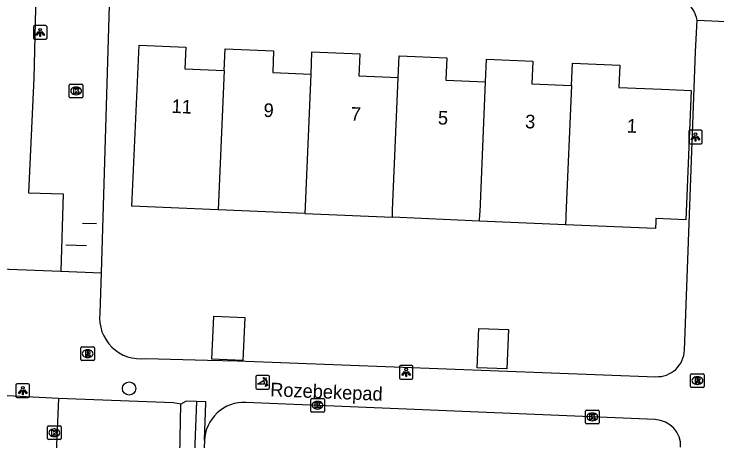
# Model space of a CAD drawing. Extents: x 160732 to 162105, y 387428 to 388479.
# Drawn here: x 161104.8 to 161156.4, y 387585.9 to 387617.3 of the extents above; entities that cross this region are included whole.
import ezdxf

# ---------------------------------------------------------------- set-up
doc = ezdxf.new("R2010")
doc.units = 0
for name, color, linetype in [('IMGEO_Boom', 7, 'Continuous'), ('IMGEO_Hek', 7, 'Continuous'), ('IMGEO_Kolk', 7, 'Continuous'), ('IMGEO_Lichtpunt', 7, 'Continuous'), ('IMGEO_Openbare_ruimte_label', 7, 'Continuous'), ('IMGEO_Pand', 7, 'Continuous'), ('IMGEO_Pand_nummerreeks', 7, 'Continuous'), ('IMGEO_Poller', 7, 'Continuous'), ('IMGEO_Rijbaan_lokaal_open', 7, 'Continuous'), ('IMGEO_Rioolput', 7, 'Continuous'), ('IMGEO_Voetpad_open', 7, 'Continuous')]:
    doc.layers.add(name, color=color, linetype=linetype)

msp = doc.modelspace()

# ---------------------------------------------------------------- linework, layer by layer
at = {"layer": 'IMGEO_Boom'}
msp.add_circle((161113.251, 387589.8), 0.489, dxfattribs=at)
at = {"layer": 'IMGEO_Hek'}
for points in [[(161109.844, 387601.939), (161110.867, 387601.913)], [(161108.609, 387600.337), (161110.116, 387600.287)]]:
    msp.add_lwpolyline(points, dxfattribs=at)
at = {"layer": 'IMGEO_Kolk'}
for p, q in [((161108.866, 387611.222), (161108.866, 387612.074)), ((161108.941, 387612.148), (161109.793, 387612.148)), ((161109.354, 387611.928), (161109.379, 387611.928)), ((161109.867, 387612.074), (161109.867, 387611.222)), ((161109.377, 387611.368), (161109.352, 387611.368)), ((161109.793, 387611.148), (161108.941, 387611.148)), ((161126.574, 387588.143), (161126.574, 387588.995)), ((161126.649, 387589.069), (161127.501, 387589.069)), ((161127.062, 387588.849), (161127.087, 387588.849)), ((161127.575, 387588.995), (161127.575, 387588.143)), ((161127.085, 387588.289), (161127.06, 387588.289)), ((161146.732, 387587.289), (161146.732, 387588.141)), ((161146.807, 387588.215), (161147.659, 387588.215)), ((161147.733, 387588.141), (161147.733, 387587.289)), ((161127.501, 387588.069), (161126.649, 387588.069)), ((161147.22, 387587.995), (161147.245, 387587.995)), ((161147.659, 387587.215), (161146.807, 387587.215)), ((161147.243, 387587.435), (161147.218, 387587.435)), ((161107.267, 387586.123), (161107.267, 387586.975)), ((161107.342, 387587.049), (161108.194, 387587.049)), ((161107.755, 387586.829), (161107.78, 387586.829)), ((161108.268, 387586.975), (161108.268, 387586.123)), ((161107.778, 387586.269), (161107.753, 387586.269)), ((161108.194, 387586.049), (161107.342, 387586.049))]:
    msp.add_line(p, q, dxfattribs=at)
for points in [[(161108.866, 387611.222), (161108.866, 387612.074)], [(161108.941, 387612.148), (161109.793, 387612.148)], [(161109.187, 387611.848), (161109.31, 387611.848), (161109.31, 387611.697), (161109.44, 387611.848), (161109.604, 387611.848), (161109.458, 387611.697), (161109.611, 387611.448), (161109.459, 387611.448), (161109.374, 387611.612), (161109.31, 387611.545), (161109.31, 387611.448), (161109.187, 387611.448), (161109.187, 387611.848)], [(161109.867, 387612.074), (161109.867, 387611.222)], [(161109.793, 387611.148), (161108.941, 387611.148)], [(161126.574, 387588.143), (161126.574, 387588.995)], [(161126.649, 387589.069), (161127.501, 387589.069)], [(161126.895, 387588.769), (161127.018, 387588.769), (161127.018, 387588.618), (161127.148, 387588.769), (161127.312, 387588.769), (161127.166, 387588.618), (161127.319, 387588.369), (161127.167, 387588.369), (161127.082, 387588.533), (161127.018, 387588.466), (161127.018, 387588.369), (161126.895, 387588.369), (161126.895, 387588.769)], [(161127.575, 387588.995), (161127.575, 387588.143)], [(161146.732, 387587.289), (161146.732, 387588.141)], [(161146.807, 387588.215), (161147.659, 387588.215)], [(161147.733, 387588.141), (161147.733, 387587.289)], [(161127.501, 387588.069), (161126.649, 387588.069)], [(161147.053, 387587.915), (161147.176, 387587.915), (161147.176, 387587.764), (161147.306, 387587.915), (161147.47, 387587.915), (161147.324, 387587.764), (161147.477, 387587.515), (161147.325, 387587.515), (161147.24, 387587.679), (161147.176, 387587.612), (161147.176, 387587.515), (161147.053, 387587.515), (161147.053, 387587.915)], [(161147.659, 387587.215), (161146.807, 387587.215)], [(161107.267, 387586.123), (161107.267, 387586.975)], [(161107.342, 387587.049), (161108.194, 387587.049)], [(161107.588, 387586.749), (161107.711, 387586.749), (161107.711, 387586.598), (161107.841, 387586.749), (161108.005, 387586.749), (161107.859, 387586.598), (161108.012, 387586.349), (161107.86, 387586.349), (161107.775, 387586.513), (161107.711, 387586.446), (161107.711, 387586.349), (161107.588, 387586.349), (161107.588, 387586.749)], [(161108.268, 387586.975), (161108.268, 387586.123)], [(161108.194, 387586.049), (161107.342, 387586.049)]]:
    msp.add_lwpolyline(points, dxfattribs=at)
for centre, start, end in [((161108.943, 387612.072), 91.552, 178.448), ((161108.943, 387612.072), 91.552, 178.448), ((161109.791, 387612.072), 1.552, 88.448), ((161109.791, 387612.072), 1.552, 88.448), ((161108.943, 387611.224), 181.552, 268.448), ((161108.943, 387611.224), 181.552, 268.448), ((161109.791, 387611.224), 271.552, 358.448), ((161109.791, 387611.224), 271.552, 358.448), ((161126.651, 387588.993), 91.552, 178.448), ((161126.651, 387588.993), 91.552, 178.448), ((161127.499, 387588.993), 1.552, 88.448), ((161127.499, 387588.993), 1.552, 88.448), ((161126.651, 387588.145), 181.552, 268.448), ((161126.651, 387588.145), 181.552, 268.448), ((161127.499, 387588.145), 271.552, 358.448), ((161127.499, 387588.145), 271.552, 358.448), ((161146.809, 387588.139), 91.552, 178.448), ((161146.809, 387588.139), 91.552, 178.448), ((161147.657, 387588.139), 1.552, 88.448), ((161147.657, 387588.139), 1.552, 88.448), ((161146.809, 387587.291), 181.552, 268.448), ((161146.809, 387587.291), 181.552, 268.448), ((161147.657, 387587.291), 271.552, 358.448), ((161147.657, 387587.291), 271.552, 358.448), ((161107.344, 387586.973), 91.552, 178.448), ((161107.344, 387586.973), 91.552, 178.448), ((161108.192, 387586.973), 1.552, 88.448), ((161108.192, 387586.973), 1.552, 88.448), ((161107.344, 387586.125), 181.552, 268.448), ((161107.344, 387586.125), 181.552, 268.448), ((161108.192, 387586.125), 271.552, 358.448), ((161108.192, 387586.125), 271.552, 358.448)]:
    msp.add_arc(centre, 0.0765, start, end, dxfattribs=at)
for centre, major_axis, ratio, start_param, end_param in [((161109.353, 387611.648), (-0.387, 0.002), 0.722429, 4.712389, 7.853982), ((161109.378, 387611.648), (-0.39, 0.002), 0.717154, 1.570796, 4.712389), ((161127.061, 387588.569), (-0.387, 0.002), 0.722429, 4.712389, 7.853982), ((161127.086, 387588.569), (-0.39, 0.002), 0.717154, 1.570796, 4.712389), ((161147.219, 387587.715), (-0.387, 0.002), 0.722429, 4.712389, 7.853982), ((161147.244, 387587.715), (-0.39, 0.002), 0.717154, 1.570796, 4.712389), ((161107.754, 387586.549), (-0.387, 0.002), 0.722429, 4.712389, 7.853982), ((161107.779, 387586.549), (-0.39, 0.002), 0.717154, 1.570796, 4.712389)]:
    msp.add_ellipse(centre, major_axis=major_axis, ratio=ratio, start_param=start_param, end_param=end_param, dxfattribs=at)
at = {"layer": 'IMGEO_Lichtpunt'}
for p, q in [((161106.233, 387616.344), (161106.233, 387615.537)), ((161106.233, 387616.344), (161106.233, 387615.537)), ((161107.135, 387616.439), (161106.327, 387616.439)), ((161107.135, 387616.439), (161106.327, 387616.439)), ((161107.229, 387615.537), (161107.229, 387616.344)), ((161107.229, 387615.537), (161107.229, 387616.344)), ((161106.327, 387615.443), (161107.135, 387615.443)), ((161106.327, 387615.443), (161107.135, 387615.443)), ((161155.211, 387608.765), (161154.403, 387608.765)), ((161155.211, 387608.765), (161154.403, 387608.765)), ((161154.309, 387608.67), (161154.309, 387607.863)), ((161154.309, 387608.67), (161154.309, 387607.863)), ((161155.305, 387607.863), (161155.305, 387608.67)), ((161155.305, 387607.863), (161155.305, 387608.67)), ((161154.403, 387607.769), (161155.211, 387607.769)), ((161154.403, 387607.769), (161155.211, 387607.769)), ((161133.082, 387591.39), (161133.082, 387590.583)), ((161133.082, 387591.39), (161133.082, 387590.583)), ((161133.984, 387591.485), (161133.176, 387591.485)), ((161133.984, 387591.485), (161133.176, 387591.485)), ((161134.078, 387590.583), (161134.078, 387591.39)), ((161134.078, 387590.583), (161134.078, 387591.39)), ((161133.176, 387590.489), (161133.984, 387590.489)), ((161133.176, 387590.489), (161133.984, 387590.489)), ((161104.951, 387590.045), (161104.951, 387589.238)), ((161104.951, 387590.045), (161104.951, 387589.238)), ((161105.853, 387590.14), (161105.045, 387590.14)), ((161105.853, 387590.14), (161105.045, 387590.14)), ((161105.947, 387589.238), (161105.947, 387590.045)), ((161105.947, 387589.238), (161105.947, 387590.045)), ((161105.045, 387589.144), (161105.853, 387589.144)), ((161105.045, 387589.144), (161105.853, 387589.144))]:
    msp.add_line(p, q, dxfattribs=at)
for points in [[(161106.607, 387616.008), (161106.646, 387615.98), (161106.458, 387615.718), (161106.42, 387615.745), (161106.607, 387616.008)], [(161106.819, 387615.98), (161106.857, 387616.007), (161107.044, 387615.745), (161107.005, 387615.717), (161106.819, 387615.98)], [(161106.709, 387615.96), (161106.756, 387615.96), (161106.756, 387615.638), (161106.709, 387615.638), (161106.709, 387615.96)], [(161154.683, 387608.334), (161154.722, 387608.306), (161154.534, 387608.044), (161154.496, 387608.071), (161154.683, 387608.334)], [(161154.785, 387608.286), (161154.832, 387608.286), (161154.832, 387607.964), (161154.785, 387607.964), (161154.785, 387608.286)], [(161154.895, 387608.306), (161154.933, 387608.333), (161155.12, 387608.071), (161155.081, 387608.043), (161154.895, 387608.306)], [(161133.456, 387591.054), (161133.495, 387591.026), (161133.307, 387590.764), (161133.269, 387590.791), (161133.456, 387591.054)], [(161133.558, 387591.006), (161133.605, 387591.006), (161133.605, 387590.684), (161133.558, 387590.684), (161133.558, 387591.006)], [(161133.668, 387591.026), (161133.706, 387591.053), (161133.893, 387590.791), (161133.854, 387590.763), (161133.668, 387591.026)], [(161105.325, 387589.709), (161105.364, 387589.681), (161105.176, 387589.419), (161105.138, 387589.446), (161105.325, 387589.709)], [(161105.537, 387589.681), (161105.575, 387589.708), (161105.762, 387589.446), (161105.723, 387589.418), (161105.537, 387589.681)], [(161105.427, 387589.661), (161105.474, 387589.661), (161105.474, 387589.339), (161105.427, 387589.339), (161105.427, 387589.661)]]:
    msp.add_lwpolyline(points, dxfattribs=at)
for centre in [(161106.732, 387616.142), (161154.808, 387608.468), (161133.581, 387591.188), (161105.45, 387589.843)]:
    msp.add_circle(centre, 0.0994, dxfattribs=at)
for centre, start, end in [((161106.327, 387616.344), 90, 180), ((161106.327, 387616.344), 90, 180), ((161107.135, 387616.344), 0, 90), ((161107.135, 387616.344), 0, 90), ((161106.327, 387615.537), 180, 270), ((161106.327, 387615.537), 180, 270), ((161107.135, 387615.537), 270, 0), ((161107.135, 387615.537), 270, 360), ((161154.403, 387608.67), 90, 180), ((161154.403, 387608.67), 90, 180), ((161155.211, 387608.67), 0, 90), ((161155.211, 387608.67), 0, 90), ((161154.403, 387607.863), 180, 270), ((161154.403, 387607.863), 180, 270), ((161155.211, 387607.863), 270, 0), ((161155.211, 387607.863), 270, 360), ((161133.176, 387591.39), 90, 180), ((161133.176, 387591.39), 90, 180), ((161133.984, 387591.39), 0, 90), ((161133.984, 387591.39), 0, 90), ((161133.176, 387590.583), 180, 270), ((161133.176, 387590.583), 180, 270), ((161133.984, 387590.583), 270, 0), ((161133.984, 387590.583), 270, 360), ((161105.045, 387590.045), 90, 180), ((161105.045, 387590.045), 90, 180), ((161105.853, 387590.045), 0, 90), ((161105.853, 387590.045), 0, 90), ((161105.045, 387589.238), 180, 270), ((161105.045, 387589.238), 180, 270), ((161105.853, 387589.238), 270, 0), ((161105.853, 387589.238), 270, 360)]:
    msp.add_arc(centre, 0.0946, start, end, dxfattribs=at)
at = {"layer": 'IMGEO_Pand'}
for points in [[(161119.789, 387602.911), (161113.451, 387603.181), (161113.475, 387603.701), (161113.991, 387614.995), (161117.417, 387614.849), (161117.35, 387613.28), (161120.223, 387613.158)], [(161120.223, 387613.158), (161120.292, 387614.739), (161123.853, 387614.587), (161123.785, 387612.991), (161126.573, 387612.872)], [(161133, 387612.604), (161130.136, 387612.725), (161130.204, 387614.341), (161126.644, 387614.493), (161126.573, 387612.872)], [(161133, 387612.604), (161133.069, 387614.229), (161136.561, 387614.08), (161136.491, 387612.433), (161139.403, 387612.309)], [(161139.403, 387612.309), (161139.476, 387613.97), (161142.877, 387613.825), (161142.806, 387612.171), (161145.704, 387612.048)], [(161145.704, 387612.048), (161145.774, 387613.688), (161149.262, 387613.54), (161149.192, 387611.897), (161152.301, 387611.764), (161154.489, 387611.67), (161154.085, 387602.179), (161151.897, 387602.273), (161151.888, 387602.064), (161151.866, 387601.545), (161145.27, 387601.826)], [(161120.223, 387613.158), (161119.789, 387602.911)], [(161126.573, 387612.872), (161126.162, 387603.16), (161126.14, 387602.641)], [(161132.564, 387602.367), (161132.586, 387602.887), (161133, 387612.604)], [(161138.97, 387602.094), (161138.992, 387602.614), (161138.998, 387602.745), (161139.403, 387612.309)], [(161145.704, 387612.048), (161145.299, 387602.508), (161145.292, 387602.345), (161145.27, 387601.826)], [(161126.14, 387602.641), (161119.789, 387602.911)], [(161126.14, 387602.641), (161132.564, 387602.367)], [(161138.97, 387602.094), (161132.564, 387602.367)], [(161145.27, 387601.826), (161138.97, 387602.094)], [(161119.457, 387595.11), (161121.735, 387595.013), (161121.601, 387591.865), (161119.323, 387591.962), (161119.457, 387595.11)], [(161138.917, 387594.214), (161141.088, 387594.121), (161140.965, 387591.232), (161138.794, 387591.324), (161138.917, 387594.214)]]:
    msp.add_lwpolyline(points, dxfattribs=at)
at = {"layer": 'IMGEO_Poller'}
for p, q in [((161123.454, 387590.757), (161122.646, 387590.757)), ((161123.454, 387590.757), (161122.646, 387590.757)), ((161122.552, 387590.662), (161122.552, 387589.855)), ((161122.552, 387590.662), (161122.552, 387589.855)), ((161123.548, 387589.855), (161123.548, 387590.662)), ((161123.548, 387589.855), (161123.548, 387590.662)), ((161122.646, 387589.76), (161123.454, 387589.76)), ((161122.646, 387589.76), (161123.454, 387589.76))]:
    msp.add_line(p, q, dxfattribs=at)
for points in [[(161123.187, 387590.113), (161122.674, 387590.113), (161123.104, 387590.388)], [(161123.231, 387590.486), (161123.219, 387590.413), (161123.094, 387590.618)], [(161123.094, 387590.618), (161123.325, 387590.552), (161123.254, 387590.52)], [(161123.247, 387589.941), (161123.313, 387590.172), (161123.343, 387590.104)], [(161123.379, 387590.077), (161123.451, 387590.066), (161123.247, 387589.941)]]:
    msp.add_lwpolyline(points, dxfattribs=at)
for centre, radius, start, end in [((161122.646, 387590.662), 0.0946, 90, 180), ((161122.646, 387590.662), 0.0946, 90, 180), ((161123.454, 387590.662), 0.0946, 0, 90), ((161123.454, 387590.662), 0.0946, 0, 90), ((161122.859, 387590.163), 0.332, 351.3247, 42.4854), ((161122.873, 387590.173), 0.476, 351.7527, 41.1691), ((161122.873, 387590.173), 0.516, 349.3569, 42.2912), ((161122.646, 387589.855), 0.0946, 180, 270), ((161122.646, 387589.855), 0.0946, 180, 270), ((161123.454, 387589.855), 0.0946, 270, 0), ((161123.454, 387589.855), 0.0946, 270, 0)]:
    msp.add_arc(centre, radius, start, end, dxfattribs=at)
at = {"layer": 'IMGEO_Rijbaan_lokaal_open'}
for points in [[(161108.069, 387589.065), (161106.849, 387560.672)], [(161117.052, 387588.641), (161116.513, 387588.747), (161108.069, 387589.065)], [(161115.055, 387537.387), (161116.968, 387584.894), (161117.052, 387588.641)]]:
    msp.add_lwpolyline(points, dxfattribs=at)
at = {"layer": 'IMGEO_Rioolput'}
for p, q in [((161109.709, 387591.93), (161109.709, 387592.782)), ((161109.784, 387592.856), (161110.636, 387592.856)), ((161110.71, 387592.782), (161110.71, 387591.93)), ((161110.197, 387592.636), (161110.222, 387592.636)), ((161110.636, 387591.856), (161109.784, 387591.856)), ((161110.22, 387592.076), (161110.195, 387592.076)), ((161154.445, 387589.957), (161154.445, 387590.809)), ((161154.52, 387590.883), (161155.372, 387590.883)), ((161155.446, 387590.809), (161155.446, 387589.957)), ((161154.933, 387590.663), (161154.958, 387590.663)), ((161155.372, 387589.883), (161154.52, 387589.883)), ((161154.956, 387590.103), (161154.931, 387590.103))]:
    msp.add_line(p, q, dxfattribs=at)
for points in [[(161109.709, 387591.93), (161109.709, 387592.782)], [(161109.784, 387592.856), (161110.636, 387592.856)], [(161110.71, 387592.782), (161110.71, 387591.93)], [(161110.298, 387592.554), (161110.046, 387592.556), (161110.046, 387592.156)], [(161110.046, 387592.156), (161110.17, 387592.156), (161110.17, 387592.318), (161110.181, 387592.318)], [(161110.224, 387592.475), (161110.17, 387592.475), (161110.17, 387592.394)], [(161110.17, 387592.394), (161110.222, 387592.394)], [(161110.228, 387592.289), (161110.299, 387592.156), (161110.439, 387592.156), (161110.374, 387592.282)], [(161110.636, 387591.856), (161109.784, 387591.856)], [(161154.445, 387589.957), (161154.445, 387590.809)], [(161154.52, 387590.883), (161155.372, 387590.883)], [(161155.446, 387590.809), (161155.446, 387589.957)], [(161155.034, 387590.581), (161154.782, 387590.583), (161154.782, 387590.183)], [(161154.782, 387590.183), (161154.906, 387590.183), (161154.906, 387590.345), (161154.917, 387590.345)], [(161154.96, 387590.502), (161154.906, 387590.502), (161154.906, 387590.421)], [(161154.906, 387590.421), (161154.958, 387590.421)], [(161154.964, 387590.316), (161155.035, 387590.183), (161155.175, 387590.183), (161155.11, 387590.309)], [(161155.372, 387589.883), (161154.52, 387589.883)]]:
    msp.add_lwpolyline(points, dxfattribs=at)
for centre, radius, start, end in [((161109.786, 387592.78), 0.0765, 91.552, 178.448), ((161109.786, 387592.78), 0.0765, 91.552, 178.448), ((161110.634, 387592.78), 0.0765, 1.552, 88.448), ((161110.634, 387592.78), 0.0765, 1.552, 88.448), ((161110.18, 387592.265), 0.0533, 26.0293, 88.6989), ((161110.206, 387592.583), 0.19, 274.7715, 282.9687), ((161110.23, 387592.379), 0.0964, 77.0061, 93.1865), ((161110.244, 387592.436), 0.0378, 276.6634, 79.6772), ((161110.297, 387592.444), 0.109, 350.3612, 89.416), ((161110.295, 387592.444), 0.112, 277.5842, 350.9817), ((161110.279, 387592.229), 0.108, 29.5134, 73.7905), ((161109.786, 387591.932), 0.0765, 181.552, 268.448), ((161109.786, 387591.932), 0.0765, 181.552, 268.448), ((161110.634, 387591.932), 0.0765, 271.552, 358.448), ((161110.634, 387591.932), 0.0765, 271.552, 358.448), ((161154.522, 387590.807), 0.0765, 91.552, 178.448), ((161154.522, 387590.807), 0.0765, 91.552, 178.448), ((161155.37, 387590.807), 0.0765, 1.552, 88.448), ((161155.37, 387590.807), 0.0765, 1.552, 88.448), ((161154.916, 387590.292), 0.0533, 26.0293, 88.6989), ((161154.942, 387590.61), 0.19, 274.7715, 282.9687), ((161154.966, 387590.406), 0.0964, 77.0061, 93.1865), ((161154.98, 387590.463), 0.0378, 276.6634, 79.6772), ((161155.033, 387590.471), 0.109, 350.3612, 89.416), ((161155.031, 387590.471), 0.112, 277.5842, 350.9817), ((161155.015, 387590.256), 0.108, 29.5134, 73.7905), ((161154.522, 387589.959), 0.0765, 181.552, 268.448), ((161154.522, 387589.959), 0.0765, 181.552, 268.448), ((161155.37, 387589.959), 0.0765, 271.552, 358.448), ((161155.37, 387589.959), 0.0765, 271.552, 358.448)]:
    msp.add_arc(centre, radius, start, end, dxfattribs=at)
for centre, major_axis, ratio, start_param, end_param in [((161110.196, 387592.356), (-0.387, 0.002), 0.722429, 4.712389, 7.853982), ((161110.221, 387592.356), (-0.39, 0.002), 0.717154, 1.570796, 4.712389), ((161154.932, 387590.383), (-0.387, 0.002), 0.722429, 4.712389, 7.853982), ((161154.957, 387590.383), (-0.39, 0.002), 0.717154, 1.570796, 4.712389)]:
    msp.add_ellipse(centre, major_axis=major_axis, ratio=ratio, start_param=start_param, end_param=end_param, dxfattribs=at)
at = {"layer": 'IMGEO_Voetpad_open'}
for points in [[(161106.791, 387626.936), (161106.509, 387620.322), (161106.397, 387617.694), (161106.27, 387612.581), (161105.882, 387604.155), (161108.423, 387604.079), (161108.253, 387598.404)], [(161111.82, 387618.75), (161111.194, 387598.29)], [(161153.995, 387592.608), (161154.803, 387614.521), (161154.925, 387616.832)], [(161154.925, 387616.832), (161159.724, 387616.629)], [(161066.224, 387600.035), (161108.253, 387598.404)], [(161108.253, 387598.404), (161111.194, 387598.29)], [(161111.194, 387598.29), (161111.103, 387595.309)], [(161114.48, 387591.999), (161119.011, 387591.882), (161121.169, 387591.826), (161151.899, 387590.665)], [(161108.069, 387589.065), (161103.346, 387589.308), (161103.191, 387589.194)], [(161118.188, 387588.85), (161116.164, 387537.336), (161115.055, 387537.387)], [(161118.188, 387588.85), (161117.438, 387588.871), (161117.052, 387588.641)], [(161118.779, 387585.972), (161118.777, 387586.033), (161118.88, 387588.732), (161118.883, 387588.815), (161118.188, 387588.85)], [(161151.853, 387587.511), (161121.821, 387588.779)], [(161118.779, 387585.972), (161118.175, 387572.62), (161116.748, 387536.89), (161118.993, 387534.338), (161131.639, 387533.72), (161136.177, 387533.542), (161136.191, 387533.922)]]:
    msp.add_lwpolyline(points, dxfattribs=at)
for centre, radius, start, end in [((161152.865, 387616.486), 2.089, 9.5377, 100.9241), ((161114.099, 387594.988), 3.013, 173.8854, 277.2627), ((161151.977, 387592.683), 2.019, 267.7828, 357.8784), ((161121.702, 387585.856), 2.925, 87.6616, 177.7368), ((161151.767, 387585.563), 1.95, 357.5811, 87.4756)]:
    msp.add_arc(centre, radius, start, end, dxfattribs=at)

# ---------------------------------------------------------------- texts
at = {"layer": 'IMGEO_Openbare_ruimte_label'}
msp.add_text('Rozebekepad', height=1, rotation=357.5926, dxfattribs=at).set_placement((161123.588, 387589.235))
at = {"layer": 'IMGEO_Pand_nummerreeks'}
for s, rotation, p in [('11', 357.5191, (161116.355, 387610.038)), ('9', 357.5191, (161123.097, 387609.745)), ('7', 357.5191, (161129.494, 387609.468)), ('5', 357.5191, (161135.891, 387609.191)), ('3', 357.5191, (161142.288, 387608.914)), ('1', 357.5477, (161149.747, 387608.593))]:
    msp.add_text(s, height=1, rotation=rotation, dxfattribs=at).set_placement(p)

doc.saveas('drawing.dxf')
